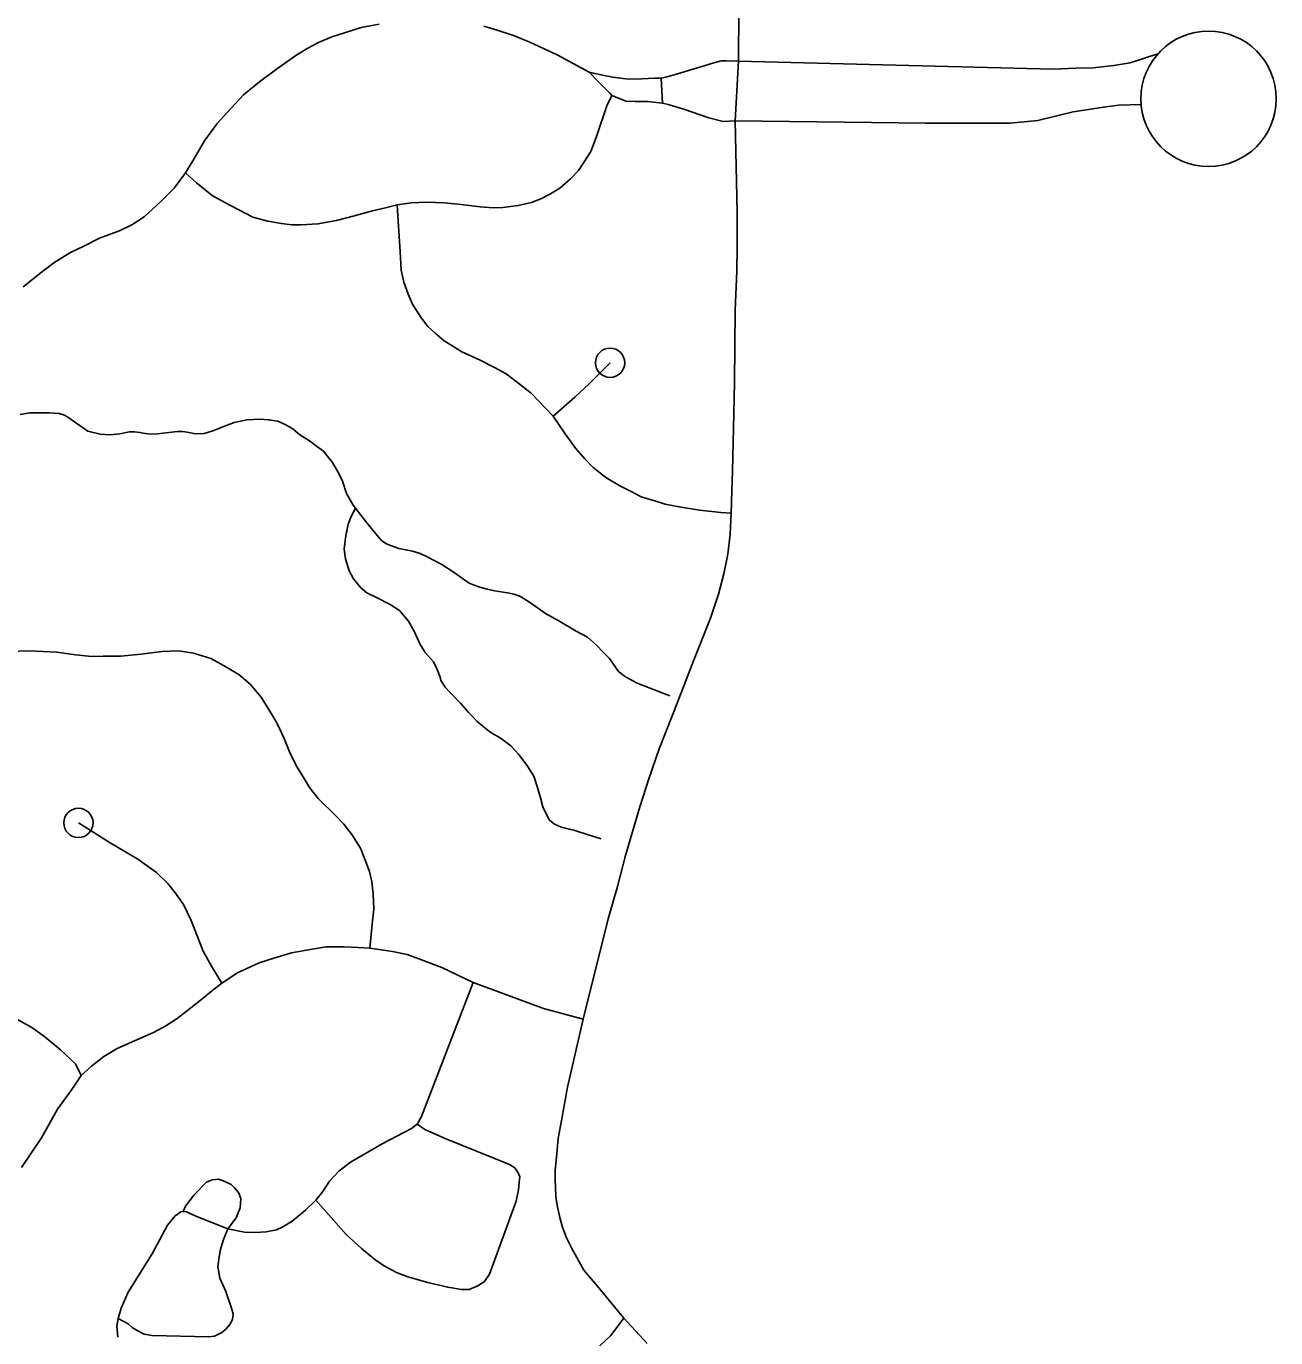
# Model space of a CAD drawing. Extents: x 670147 to 673275, y 705573 to 707613.
# Drawn here: x 671489.18 to 671531.71, y 706601.78 to 706646.41 of the extents above; entities that cross this region are included whole.
import ezdxf

# ---------------------------------------------------------------- set-up
doc = ezdxf.new("R2010")
doc.units = 0
doc.layers.add('33', color=7, linetype='Continuous')
doc.layers.add('43', color=7, linetype='Continuous')

msp = doc.modelspace()

# ---------------------------------------------------------------- linework, layer by layer
at = {"layer": '33'}
for points in [[(671513.9, 706680.655), (671513.919, 706680.257), (671513.826, 706674.278), (671513.752, 706669.553), (671513.549, 706661.444), (671513.475, 706653.92), (671513.418, 706645.226), (671513.306, 706643.189), (671513.382, 706640.086), (671513.382, 706638.883), (671513.364, 706638.081), (671513.308, 706636.748), (671513.29, 706634.286), (671513.253, 706632.731), (671513.216, 706631.287), (671513.197, 706630.602), (671513.179, 706629.843)], [(671501.187, 706646.488), (671500.575, 706646.366), (671500.048, 706646.203), (671499.579, 706646.05), (671499.131, 706645.857), (671498.764, 706645.663), (671498.391, 706645.439), (671497.695, 706644.95), (671497.117, 706644.522), (671496.578, 706644.074), (671496.007, 706643.472), (671495.681, 706643.106), (671495.243, 706642.515), (671494.887, 706641.893), (671494.603, 706641.43)], [(671508.342, 706644.848), (671507.252, 706645.439), (671506.315, 706645.867), (671505.77, 706646.101), (671505.21, 706646.285), (671504.751, 706646.417)], [(671513.418, 706645.226), (671513.017, 706645.235), (671512.833, 706645.235), (671512.579, 706645.174), (671512.141, 706645.031), (671511.346, 706644.797), (671510.949, 706644.685), (671510.796, 706644.644), (671510.562, 706644.644), (671510.134, 706644.624), (671509.676, 706644.614), (671509.146, 706644.685), (671508.79, 706644.746), (671508.342, 706644.848)], [(671527.699, 706645.474), (671526.759, 706645.17), (671526.204, 706645.077), (671525.501, 706645.003), (671524.909, 706644.985), (671524.131, 706644.948), (671513.418, 706645.226)], [(671508.342, 706644.848), (671508.617, 706644.563), (671508.871, 706644.308), (671509.055, 706644.124), (671509.112, 706644.059), (671509.59, 706643.866), (671509.91, 706643.849), (671510.328, 706643.849), (671510.837, 706643.798), (671511.031, 706643.747), (671511.56, 706643.595), (671512.416, 706643.299), (671512.905, 706643.167), (671513.306, 706643.189)], [(671510.796, 706644.644), (671510.837, 706643.798)], [(671494.603, 706641.43), (671494.972, 706641.084), (671495.512, 706640.656), (671495.94, 706640.411), (671496.887, 706639.912), (671497.397, 706639.78), (671497.865, 706639.698), (671498.222, 706639.658), (671498.537, 706639.658), (671499.108, 706639.688), (671499.739, 706639.8), (671500.31, 706639.953), (671500.968, 706640.136), (671501.406, 706640.238), (671501.802, 706640.34), (671502.281, 706640.401), (671502.82, 706640.422), (671503.402, 706640.401), (671503.982, 706640.35), (671504.634, 706640.269), (671505.082, 706640.238), (671505.398, 706640.248), (671505.924, 706640.31), (671506.382, 706640.412), (671506.698, 706640.544), (671507.024, 706640.707), (671507.34, 706640.901), (671507.706, 706641.216), (671507.981, 706641.502), (671508.175, 706641.797), (671508.399, 706642.154), (671508.592, 706642.663), (671508.939, 706643.703), (671509.112, 706644.059)], [(671513.306, 706643.189), (671519.803, 706643.115), (671522.671, 706643.115), (671523.615, 706643.208), (671524.818, 706643.504), (671525.929, 706643.67), (671526.373, 706643.726), (671527.128, 706643.748)], [(671489.077, 706637.539), (671489.681, 706638.031), (671490.122, 706638.358), (671490.663, 706638.698), (671491.141, 706638.925), (671491.67, 706639.202), (671492.375, 706639.466), (671492.777, 706639.655), (671493.193, 706639.932), (671493.759, 706640.448), (671494.212, 706640.901), (671494.603, 706641.43)], [(671501.802, 706640.34), (671501.842, 706639.78), (671501.904, 706638.751), (671501.944, 706638.109), (671502.036, 706637.701), (671502.179, 706637.294), (671502.342, 706636.927), (671502.637, 706636.475), (671502.851, 706636.189), (671503.095, 706635.965), (671503.401, 706635.711), (671503.666, 706635.548), (671504.002, 706635.334), (671504.603, 706635.058), (671505.122, 706634.804), (671505.519, 706634.58), (671505.906, 706634.294), (671506.365, 706633.927), (671507.118, 706633.138), (671507.526, 706632.537), (671507.872, 706632.048), (671508.198, 706631.691), (671508.473, 706631.396), (671508.911, 706631.059), (671509.38, 706630.774), (671509.767, 706630.58), (671510.113, 706630.397), (671510.611, 706630.244), (671510.928, 706630.142), (671511.407, 706630.061), (671512.098, 706629.939), (671512.821, 706629.867), (671513.179, 706629.843)], [(671507.118, 706633.138), (671507.851, 706633.79), (671508.33, 706634.228), (671509.053, 706634.961)], [(671513.179, 706629.843), (671513.145, 706629.121), (671513.056, 706628.448), (671512.921, 706627.775), (671512.742, 706627.08), (671512.473, 706626.273), (671511.89, 706624.815), (671511.531, 706623.879), (671511.15, 706622.914), (671510.724, 706621.815), (671510.376, 706620.795), (671510.063, 706619.841), (671509.581, 706618.189), (671509.303, 706617.133), (671508.986, 706616.032), (671508.131, 706612.624), (671507.608, 706610.304), (671507.395, 706609.171), (671507.282, 706608.555), (671507.226, 706607.927), (671507.182, 706607.478), (671507.182, 706607.175), (671507.193, 706606.895), (671507.204, 706606.603), (671507.226, 706606.413), (671507.271, 706606.177), (671507.338, 706605.874), (671507.417, 706605.572), (671507.574, 706605.179), (671507.753, 706604.809), (671508.157, 706604.08), (671508.673, 706603.47), (671509.525, 706602.438), (671510.32, 706601.586)], [(671488.564, 706625.128), (671489.287, 706625.153), (671490.221, 706625.116), (671490.857, 706625.016), (671491.406, 706624.966), (671491.792, 706624.979), (671492.396, 706624.979), (671493.082, 706625.041), (671493.805, 706625.128), (671494.378, 706625.153), (671494.877, 706625.078), (671495.463, 706624.891), (671495.812, 706624.704), (671496.41, 706624.355), (671496.796, 706624.018), (671497.17, 706623.582), (671497.507, 706623.046), (671497.719, 706622.684), (671497.956, 706622.173), (671498.168, 706621.662), (671498.404, 706621.201), (671498.641, 706620.814), (671498.816, 706620.502), (671499.115, 706620.128), (671499.713, 706619.542), (671499.987, 706619.255), (671500.262, 706618.906), (671500.561, 706618.445), (671500.733, 706617.975), (671500.86, 706617.647), (671500.945, 706617.289), (671500.982, 706616.89), (671501.007, 706616.379), (671500.97, 706615.967), (671500.876, 706615.037)], [(671490.954, 706619.298), (671492.039, 706618.625), (671492.974, 706618.063), (671493.609, 706617.615), (671493.996, 706617.241), (671494.257, 706616.904), (671494.532, 706616.517), (671494.793, 706615.981), (671495.205, 706614.934), (671495.479, 706614.423), (671495.832, 706613.847)], [(671489.016, 706607.575), (671489.701, 706608.584), (671490.242, 706609.554), (671490.733, 706610.227), (671491.043, 706610.705), (671491.405, 706611.016), (671491.819, 706611.352), (671492.272, 706611.624), (671492.867, 706611.882), (671493.513, 706612.167), (671493.927, 706612.387), (671494.319, 706612.643), (671494.624, 706612.885), (671495.103, 706613.26), (671495.483, 706613.575), (671495.832, 706613.847), (671496.366, 706614.196), (671497.103, 706614.532), (671497.608, 706614.701), (671498.203, 706614.882), (671498.914, 706614.998), (671499.393, 706615.076), (671499.987, 706615.076), (671500.475, 706615.063), (671500.876, 706615.037), (671501.643, 706614.92), (671502.143, 706614.817), (671502.635, 706614.636), (671503.32, 706614.377), (671504.387, 706613.862), (671505.687, 706613.387), (671506.786, 706612.986), (671508.131, 706612.624)], [(671504.387, 706613.862), (671502.629, 706609.302), (671502.486, 706609.047), (671502.291, 706608.893), (671501.29, 706608.381), (671500.217, 706607.758), (671499.818, 706607.441), (671499.501, 706607.104), (671499.276, 706606.756), (671499.041, 706606.46), (671498.683, 706606.117), (671498.234, 706605.749), (671497.917, 706605.555), (671497.692, 706605.453), (671497.344, 706605.381), (671496.966, 706605.361), (671496.609, 706605.371), (671496.036, 706605.483)], [(671491.043, 706610.705), (671490.855, 706611.1), (671490.344, 706611.573), (671489.808, 706612.022), (671489.371, 706612.334), (671488.86, 706612.621)], [(671502.486, 706609.047), (671502.741, 706608.863), (671503.436, 706608.556), (671505.624, 706607.677), (671505.807, 706607.554), (671505.92, 706607.391), (671505.981, 706607.248), (671505.961, 706607.074), (671505.94, 706606.808), (671505.859, 706606.43), (671504.949, 706603.935), (671504.775, 706603.69), (671504.55, 706603.546), (671504.254, 706603.414), (671503.997, 706603.423), (671503.526, 706603.494), (671502.843, 706603.659), (671502.169, 706603.853), (671501.78, 706603.996), (671501.341, 706604.231), (671501.044, 706604.436), (671500.585, 706604.814), (671500.063, 706605.285), (671499.041, 706606.46)], [(671494.523, 706606.077), (671494.605, 706606.251), (671494.891, 706606.639), (671495.311, 706607.069), (671495.505, 706607.151), (671495.719, 706607.171), (671495.944, 706607.099), (671496.149, 706606.987), (671496.271, 706606.875), (671496.404, 706606.721), (671496.486, 706606.517), (671496.465, 706606.2), (671496.322, 706605.862), (671496.036, 706605.483)], [(671492.295, 706601.793), (671492.265, 706602.171), (671492.306, 706602.427), (671492.408, 706602.785), (671492.653, 706603.327), (671493.46, 706604.635), (671493.982, 706605.607), (671494.248, 706605.924), (671494.442, 706606.057), (671494.523, 706606.077), (671494.636, 706606.067), (671494.953, 706605.913), (671496.036, 706605.483)], [(671496.036, 706605.483), (671495.893, 706605.116), (671495.781, 706604.748), (671495.73, 706604.441), (671495.699, 706604.196), (671495.77, 706603.807), (671495.975, 706603.347), (671496.159, 706602.815), (671496.22, 706602.59), (671496.2, 706602.396), (671496.108, 706602.222), (671495.975, 706602.069), (671495.842, 706601.957), (671495.699, 706601.885), (671495.586, 706601.834), (671495.392, 706601.813), (671493.45, 706601.854), (671493.195, 706601.895), (671492.96, 706602.018), (671492.786, 706602.12), (671492.643, 706602.253), (671492.306, 706602.427)], [(671509.525, 706602.438), (671509.065, 706601.844), (671508.572, 706601.373), (671508.247, 706601.16), (671508, 706601.025), (671507.742, 706600.969), (671507.249, 706600.958), (671503.437, 706601.025), (671497.134, 706601.115), (671490.327, 706601.16), (671486.115, 706601.28)]]:
    msp.add_lwpolyline(points, dxfattribs=at)
for centre, radius in [((671529.425, 706643.945), 2.305), ((671509.053, 706634.961), 0.5), ((671490.954, 706619.298), 0.5)]:
    msp.add_circle(centre, radius, dxfattribs=at)
at = {"layer": '43'}
for points in [[(671511.082, 706623.62), (671509.976, 706624.055), (671509.577, 706624.269), (671509.341, 706624.448), (671509.031, 706624.894), (671508.817, 706625.108), (671508.589, 706625.344), (671508.289, 706625.622), (671507.897, 706625.822), (671507.312, 706626.179), (671506.855, 706626.429), (671506.341, 706626.786), (671505.999, 706627), (671505.771, 706627.085), (671505.557, 706627.135), (671505.114, 706627.199), (671504.872, 706627.249), (671504.622, 706627.328), (671504.429, 706627.392), (671504.251, 706627.456), (671504.03, 706627.613), (671503.745, 706627.82), (671503.324, 706628.091), (671502.829, 706628.352), (671502.587, 706628.473), (671502.33, 706628.552), (671502.102, 706628.594), (671501.866, 706628.637), (671501.609, 706628.73), (671501.445, 706628.801), (671501.288, 706628.901), (671501.131, 706629.065), (671500.775, 706629.515), (671500.385, 706630.006), (671500.306, 706630.113), (671500.085, 706630.513), (671499.935, 706630.969), (671499.778, 706631.269), (671499.6, 706631.562), (671499.471, 706631.733), (671499.293, 706631.947), (671499.058, 706632.125), (671498.815, 706632.304), (671498.487, 706632.511), (671498.252, 706632.711), (671498.016, 706632.853), (671497.745, 706632.967), (671497.431, 706633.017), (671497.131, 706633.039), (671496.682, 706633.017), (671496.254, 706632.932), (671495.962, 706632.81), (671495.526, 706632.639), (671495.234, 706632.554), (671494.945, 706632.539), (671494.767, 706632.575), (671494.652, 706632.603), (671494.503, 706632.625), (671494.331, 706632.625), (671494.032, 706632.582), (671493.647, 706632.546), (671493.397, 706632.532), (671493.161, 706632.561), (671493.047, 706632.589), (671492.869, 706632.611), (671492.698, 706632.611), (671492.362, 706632.539), (671492.02, 706632.504), (671491.699, 706632.532), (671491.278, 706632.632), (671490.789, 706632.967), (671490.632, 706633.089), (671490.476, 706633.181), (671490.297, 706633.231), (671489.955, 706633.253), (671489.584, 706633.26), (671489.298, 706633.26), (671488.97, 706633.203)], [(671497.464, 706633.012), (671497.431, 706633.017), (671497.131, 706633.039), (671496.682, 706633.017), (671496.254, 706632.932), (671495.962, 706632.81), (671495.526, 706632.639), (671495.234, 706632.554), (671494.945, 706632.539), (671494.767, 706632.575), (671494.652, 706632.603), (671494.503, 706632.625), (671494.331, 706632.625), (671494.032, 706632.582), (671493.647, 706632.546), (671493.397, 706632.532), (671493.161, 706632.561), (671493.047, 706632.589), (671492.869, 706632.611), (671492.698, 706632.611), (671492.362, 706632.539), (671492.02, 706632.504), (671491.699, 706632.532), (671491.278, 706632.632), (671490.789, 706632.967), (671490.632, 706633.089), (671490.476, 706633.181), (671490.297, 706633.231), (671489.955, 706633.253), (671489.844, 706633.255)], [(671505.614, 706627.122), (671505.557, 706627.135), (671505.114, 706627.199), (671504.872, 706627.249), (671504.622, 706627.328), (671504.429, 706627.392), (671504.251, 706627.456), (671504.03, 706627.613), (671503.745, 706627.82), (671503.324, 706628.091), (671502.829, 706628.352), (671502.587, 706628.473), (671502.33, 706628.552), (671502.102, 706628.594), (671501.866, 706628.637), (671501.609, 706628.73), (671501.445, 706628.801), (671501.288, 706628.901), (671501.131, 706629.065), (671500.775, 706629.515), (671500.385, 706630.006), (671500.306, 706630.113), (671500.085, 706630.513), (671499.935, 706630.969), (671499.778, 706631.269), (671499.6, 706631.562), (671499.6, 706631.562)], [(671508.746, 706618.76), (671508.27, 706618.901), (671507.821, 706619.051), (671507.528, 706619.115), (671507.364, 706619.165), (671507.165, 706619.251), (671506.993, 706619.393), (671506.915, 706619.543), (671506.758, 706619.85), (671506.687, 706620.15), (671506.573, 706620.534), (671506.451, 706620.891), (671506.244, 706621.233), (671505.945, 706621.626), (671505.674, 706621.918), (671505.31, 706622.196), (671505.032, 706622.353), (671504.86, 706622.475), (671504.525, 706622.746), (671504.183, 706623.117), (671503.958, 706623.377), (671503.573, 706623.77), (671503.437, 706623.92), (671503.294, 706624.148), (671503.273, 706624.262), (671503.166, 706624.526), (671503.038, 706624.783), (671502.759, 706625.097), (671502.574, 706625.39), (671502.381, 706625.825), (671502.189, 706626.161), (671501.889, 706626.528), (671501.561, 706626.728), (671501.076, 706626.978), (671500.769, 706627.128), (671500.569, 706627.299), (671500.313, 706627.606), (671500.17, 706627.877), (671500.041, 706628.284), (671499.999, 706628.619), (671500.041, 706628.997), (671500.084, 706629.19), (671500.134, 706629.468), (671500.234, 706629.725), (671500.385, 706630.006)], [(671504.248, 706623.046), (671504.183, 706623.117), (671503.958, 706623.377), (671503.573, 706623.77), (671503.437, 706623.92), (671503.294, 706624.148), (671503.273, 706624.262), (671503.166, 706624.526), (671503.038, 706624.783), (671502.759, 706625.097), (671502.574, 706625.39), (671502.381, 706625.825), (671502.189, 706626.161), (671501.889, 706626.528), (671501.561, 706626.728), (671501.076, 706626.978), (671500.769, 706627.128), (671500.569, 706627.299), (671500.313, 706627.606), (671500.17, 706627.877), (671500.041, 706628.284), (671499.999, 706628.619), (671500.041, 706628.997), (671500.084, 706629.19), (671500.099, 706629.272)], [(671511.082, 706623.62), (671509.976, 706624.055), (671509.577, 706624.269), (671509.341, 706624.448), (671509.031, 706624.894), (671508.817, 706625.108), (671508.589, 706625.344), (671508.289, 706625.622), (671507.897, 706625.822)], [(671508.746, 706618.76), (671508.27, 706618.901), (671507.821, 706619.051), (671507.528, 706619.115), (671507.364, 706619.165), (671507.165, 706619.251), (671506.993, 706619.393), (671506.915, 706619.543), (671506.758, 706619.85), (671506.687, 706620.15), (671506.573, 706620.534), (671506.451, 706620.891), (671506.244, 706621.233), (671506.196, 706621.296)]]:
    msp.add_lwpolyline(points, dxfattribs=at)

doc.saveas('drawing.dxf')
